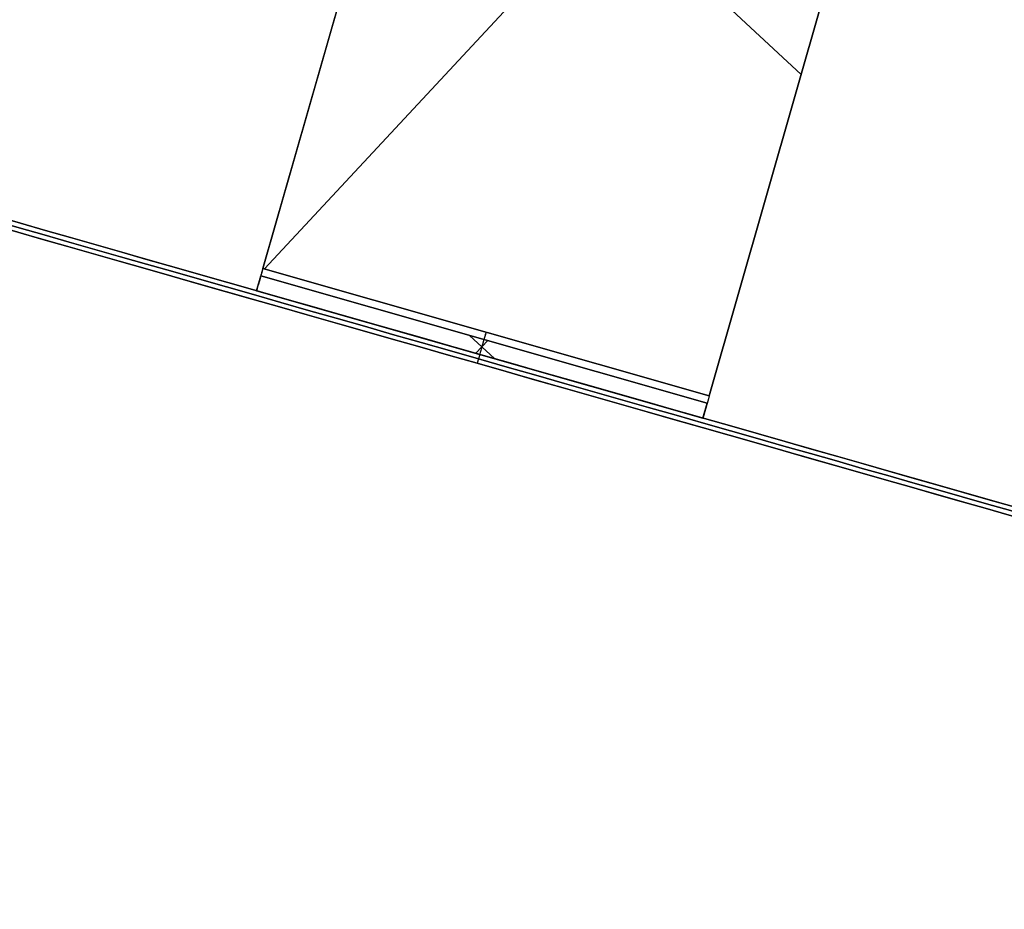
# Model space of a CAD drawing. Header units: millimetres. Extents: x -83 to 676, y -83 to 676.
# Tile 610 of 656: x 321 to 385, y 452 to 509. Entities that reach past the tile are written whole.
import ezdxf

# ---------------------------------------------------------------- set-up
doc = ezdxf.new("R2010")
doc.units = ezdxf.units.MM
doc.header["$MEASUREMENT"] = 0
doc.layers.add('IGES level 0', color=7, linetype='Continuous', true_color=0xff7878)

msp = doc.modelspace()

# ---------------------------------------------------------------- linework, layer by layer
at = {"layer": 'IGES level 0', "color": 254, "true_color": 0xcad1ee}
for p, q in [((337.13, 493.412, 47), (353.193, 549.664, 47)), ((353.193, 549.664, 48), (337.13, 493.412, 48)), ((365.977, 485.175, 48), (382.04, 541.426, 48)), ((382.04, 541.426, 47), (365.977, 485.175, 47)), ((336.718, 491.97, 8), (336.993, 492.932, 8)), ((336.718, 491.97, 28), (336.993, 492.932, 28)), ((336.993, 492.932, 8), (336.993, 492.932, 46.5)), ((336.718, 491.97, 46.5), (336.718, 491.97, 8)), ((365.84, 484.694, 8), (365.565, 483.733, 8)), ((365.565, 483.733, 28), (365.84, 484.694, 28)), ((365.84, 484.694, 46.5), (365.84, 484.694, 8)), ((365.565, 483.733, 8), (365.565, 483.733, 46.5))]:
    msp.add_line(p, q, dxfattribs=at)
at = {"layer": 'IGES level 0', "color": 11, "true_color": 0xff7887}
for p, q in [((353.193, 549.664, 48), (337.13, 493.412, 48)), ((353.193, 549.664, 47), (337.13, 493.412, 47)), ((365.977, 485.175, 48), (382.04, 541.426, 48)), ((365.977, 485.175, 47), (382.04, 541.426, 47)), ((374.309, 533.243, 48), (337.223, 493.386, 48)), ((374.309, 533.243, 47), (337.223, 493.386, 47)), ((347.26, 528.887, 48), (371.91, 505.952, 48)), ((347.26, 528.887, 47), (371.91, 505.952, 47)), ((337.13, 493.412, 48), (365.977, 485.175, 48)), ((365.977, 485.175, 48), (337.13, 493.412, 48)), ((337.13, 493.412, 47), (365.977, 485.175, 47)), ((365.977, 485.175, 47), (337.13, 493.412, 47)), ((336.718, 491.97, 8), (336.993, 492.932, 8)), ((336.993, 492.932, 46.5), (365.84, 484.694, 46.5)), ((336.993, 492.932, 8), (365.84, 484.694, 8)), ((365.84, 484.694, 46.5), (336.993, 492.932, 46.5)), ((336.993, 492.932, 46.5), (336.993, 492.932, 8)), ((336.993, 492.932, 8), (365.84, 484.694, 8)), ((336.993, 492.932, 27.25), (365.84, 484.694, 27.25)), ((336.718, 491.97, 46.5), (365.565, 483.733, 46.5)), ((336.718, 491.97, 46.5), (336.718, 491.97, 8)), ((336.718, 491.97, 8), (365.565, 483.733, 8)), ((365.565, 483.733, 46.5), (336.718, 491.97, 46.5)), ((336.718, 491.97, 27.25), (365.565, 483.733, 27.25)), ((365.565, 483.733, 8), (336.718, 491.97, 8)), ((350.472, 489.082, 8), (352.085, 487.582, 8)), ((350.897, 487.921, 8), (351.661, 488.743, 8)), ((351.416, 488.813, 46.5), (351.416, 488.813, 8)), ((351.142, 487.851, 46.5), (351.142, 487.851, 8)), ((365.84, 484.694, 8), (365.565, 483.733, 8)), ((365.84, 484.694, 8), (365.84, 484.694, 46.5)), ((365.565, 483.733, 8), (365.565, 483.733, 46.5))]:
    msp.add_line(p, q, dxfattribs=at)
at = {"layer": 'IGES level 0', "color": 5, "true_color": 0x1212ff}
for p, q in [((423.259, 467.258, -13.5), (279.024, 508.445, -13.5)), ((423.094, 466.681, -13.5), (278.859, 507.868, -13.5)), ((351.142, 487.851, -163.5), (350.977, 487.274, -163.5)), ((351.142, 487.851, 136.5), (350.977, 487.274, 136.5)), ((351.142, 487.851, -163.5), (351.142, 487.851, 136.5)), ((350.977, 487.274, -163.5), (350.977, 487.274, 136.5))]:
    msp.add_line(p, q, dxfattribs=at)
at = {"layer": 'IGES level 0', "color": 153, "true_color": 0x5393cf}
for centre, radius in [((296.5, 296.5), 296.5), ((296.5, 296.5, -1.2), 296.5), ((296.5, 296.5), 241), ((296.5, 296.5, -1.2), 241)]:
    msp.add_circle(centre, radius, dxfattribs=at)
at = {"layer": 'IGES level 0'}
for centre, radius in [((296.5, 296.5, 47), 296.5), ((296.5, 296.5), 296.5), ((296.5, 296.5, 47), 295.3), ((296.5, 296.5), 295.3)]:
    msp.add_circle(centre, radius, dxfattribs=at)
at = {"layer": 'IGES level 0', "color": 124, "true_color": 0x1aa180}
for centre, radius in [((296.5, 296.5, 47), 295), ((296.5, 296.5, 45.8), 295), ((296.5, 296.5, 47), 242.5), ((296.5, 296.5, 45.8), 242.5)]:
    msp.add_circle(centre, radius, dxfattribs=at)
at = {"layer": 'IGES level 0', "color": 31, "true_color": 0xffba87}
for centre, radius in [((296.5, 296.5), 242.2), ((296.5, 296.5, 47), 242.2), ((296.5, 296.5), 241), ((296.5, 296.5, 47), 241)]:
    msp.add_circle(centre, radius, dxfattribs=at)
at = {"layer": 'IGES level 0'}
for centre, radius, start, end in [((296.5, 296.5), 296.5, 45, 225), ((296.5, 296.5, 47), 296.5, 45, 225), ((296.5, 296.5, 23.5), 296.5, 45, 225), ((296.5, 296.5, 47), 295.3, 45, 225), ((296.5, 296.5), 295.3, 45, 225), ((296.5, 296.5, 23.5), 295.3, 45, 225), ((296.5, 296.5), 296.5, 225, 45), ((296.5, 296.5, 47), 296.5, 225, 45), ((296.5, 296.5, 23.5), 296.5, 225, 45), ((296.5, 296.5, 47), 295.3, 225, 45), ((296.5, 296.5), 295.3, 225, 45), ((296.5, 296.5, 23.5), 295.3, 225, 45)]:
    msp.add_arc(centre, radius, start, end, dxfattribs=at)
at = {"layer": 'IGES level 0', "color": 153, "true_color": 0x5393cf}
for centre, radius in [((296.5, 296.5, -1.2), 296.5), ((296.5, 296.5), 296.5), ((296.5, 296.5, -0.6), 296.5), ((296.5, 296.5, -1.2), 241), ((296.5, 296.5), 241), ((296.5, 296.5, -0.6), 241)]:
    msp.add_arc(centre, radius, 345, 165, dxfattribs=at)
at = {"layer": 'IGES level 0', "color": 124, "true_color": 0x1aa180}
for centre, radius in [((296.5, 296.5, 45.8), 295), ((296.5, 296.5, 47), 295), ((296.5, 296.5, 46.4), 295), ((296.5, 296.5, 45.8), 242.5), ((296.5, 296.5, 47), 242.5), ((296.5, 296.5, 46.4), 242.5)]:
    msp.add_arc(centre, radius, 345, 165, dxfattribs=at)
at = {"layer": 'IGES level 0', "color": 31, "true_color": 0xffba87}
for centre, radius, start, end in [((296.5, 296.5), 242.2, 315, 135), ((296.5, 296.5, 47), 242.2, 315, 135), ((296.5, 296.5, 23.5), 242.2, 315, 135), ((296.5, 296.5, 47), 241, 315, 135), ((296.5, 296.5), 241, 315, 135), ((296.5, 296.5, 23.5), 241, 315, 135), ((296.5, 296.5), 242.2, 135, 315), ((296.5, 296.5, 47), 242.2, 135, 315), ((296.5, 296.5, 23.5), 242.2, 135, 315), ((296.5, 296.5, 47), 241, 135, 315), ((296.5, 296.5), 241, 135, 315), ((296.5, 296.5, 23.5), 241, 135, 315)]:
    msp.add_arc(centre, radius, start, end, dxfattribs=at)
at = {"layer": 'IGES level 0', "color": 5, "true_color": 0x1212ff, "extrusion": (0.27458, 0.961564, -6.54836e-15)}
msp.add_arc((-203.691, -88.5, 565.517), 75, 180, 0, dxfattribs=at)
at = {"layer": 'IGES level 0', "color": 5, "true_color": 0x1212ff, "extrusion": (0.27458, 0.961564, 6.71005e-15)}
msp.add_arc((-203.691, 61.5, 565.517), 75, 0, 180, dxfattribs=at)
at = {"layer": 'IGES level 0', "color": 5, "true_color": 0x1212ff, "extrusion": (0.27458, 0.961564, 4.44642e-16)}
msp.add_arc((-203.691, 61.5, 565.517), 75, 360, 180, dxfattribs=at)
at = {"layer": 'IGES level 0', "color": 5, "true_color": 0x1212ff, "extrusion": (0.27458, 0.961564, -4.85064e-16)}
msp.add_arc((-203.691, -88.5, 565.517), 75, 180, 360, dxfattribs=at)
at = {"layer": 'IGES level 0', "color": 5, "true_color": 0x1212ff, "extrusion": (0.27458, 0.961564, 7.27596e-16)}
msp.add_arc((-203.691, 61.5, 564.917), 75, 0, 180, dxfattribs=at)
msp.add_arc((-203.691, 61.5, 564.917), 75, 0, 180, dxfattribs=at)
at = {"layer": 'IGES level 0', "color": 5, "true_color": 0x1212ff, "extrusion": (0.27458, 0.961564, -7.27596e-16)}
msp.add_arc((-203.691, -88.5, 564.917), 75, 180, 360, dxfattribs=at)
msp.add_arc((-203.691, -88.5, 564.917), 75, 180, 360, dxfattribs=at)
at = {"layer": 'IGES level 0', "color": 5, "true_color": 0x1212ff, "extrusion": (0.27458, 0.961564, 0)}
for centre, start, end in [((-203.691, -88.5, 565.217), 180, 0), ((-203.691, 61.5, 565.217), 0, 180)]:
    msp.add_arc(centre, 75, start, end, dxfattribs=at)
at = {"layer": 'IGES level 0', "color": 254, "true_color": 0xcad1ee, "extrusion": (0.961564, -0.27458, 4.76545e-13)}
msp.add_arc((567.017, 46.5, 188.691), 1.5, 90, 180, dxfattribs=at)
at = {"layer": 'IGES level 0', "color": 11, "true_color": 0xff7887, "extrusion": (0.961564, -0.27458, 4.76545e-13)}
msp.add_arc((567.017, 46.5, 188.691), 1.5, 90, 180, dxfattribs=at)
at = {"layer": 'IGES level 0', "color": 254, "true_color": 0xcad1ee, "extrusion": (0.961564, -0.27458, -1.29585e-12)}
msp.add_arc((567.017, 46.5, 188.691), 0.5, 90, 180, dxfattribs=at)
at = {"layer": 'IGES level 0', "color": 11, "true_color": 0xff7887, "extrusion": (0.961564, -0.27458, -7.91966e-13)}
msp.add_arc((567.017, 46.5, 188.691), 0.5, 90, 180, dxfattribs=at)
at = {"layer": 'IGES level 0', "color": 11, "true_color": 0xff7887, "extrusion": (0.961564, -0.27458, -7.50333e-12)}
msp.add_arc((567.017, 46.5, 203.691), 1.5, 90, 180, dxfattribs=at)
at = {"layer": 'IGES level 0', "color": 11, "true_color": 0xff7887, "extrusion": (0.961564, -0.27458, -3.1001e-11)}
msp.add_arc((567.017, 46.5, 203.691), 0.5, 90, 180, dxfattribs=at)
at = {"layer": 'IGES level 0', "color": 254, "true_color": 0xcad1ee, "extrusion": (0.961564, -0.27458, 1.49014e-08)}
msp.add_arc((567.017, 46.5, 218.691), 1.5, 90, 180, dxfattribs=at)
at = {"layer": 'IGES level 0', "color": 11, "true_color": 0xff7887, "extrusion": (0.961564, -0.27458, 1.49012e-08)}
msp.add_arc((567.017, 46.5, 218.691), 1.5, 90, 180, dxfattribs=at)
at = {"layer": 'IGES level 0', "color": 254, "true_color": 0xcad1ee, "extrusion": (0.961564, -0.27458, -1.49005e-08)}
msp.add_arc((567.017, 46.5, 218.691), 0.5, 90, 180, dxfattribs=at)
at = {"layer": 'IGES level 0', "color": 11, "true_color": 0xff7887, "extrusion": (0.961564, -0.27458, 1.49016e-08)}
msp.add_arc((567.017, 46.5, 218.691), 0.5, 90, 180, dxfattribs=at)

doc.saveas('drawing.dxf')
